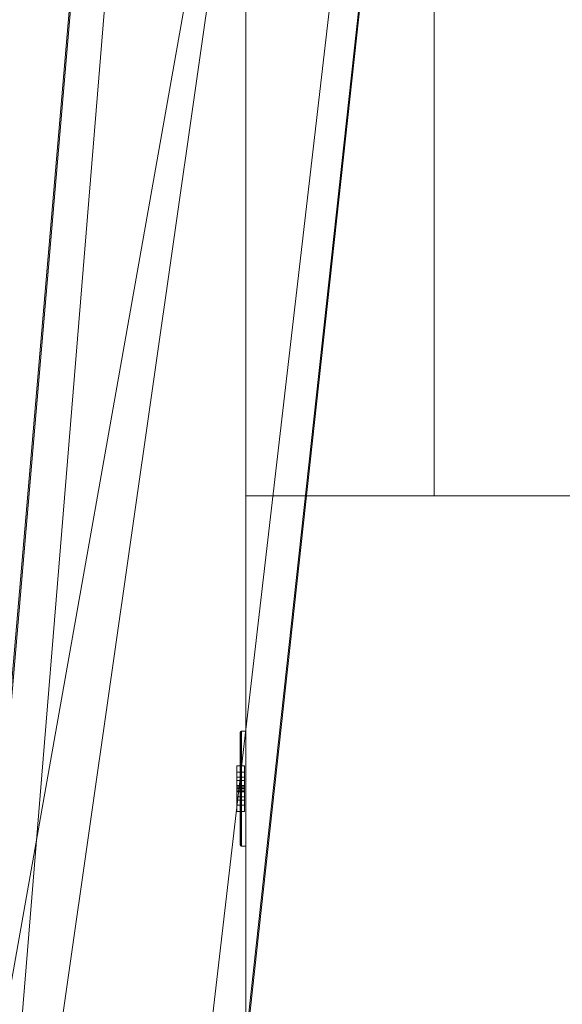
# Model space of a CAD drawing. Header units: inches. Extents: x -263 to 528, y -1 to 602.
# Tile 541 of 656: x 217 to 230, y 325 to 349. Entities that reach past the tile are written whole.
import ezdxf

# ---------------------------------------------------------------- set-up
doc = ezdxf.new("R2010")
doc.units = ezdxf.units.IN
doc.header["$MEASUREMENT"] = 0
for name, color, linetype in [('Twindo - Electrical', 7, 'Continuous'), ('Twindo - Slabs', 7, 'Continuous'), ('Twindo - Walls', 7, 'Continuous')]:
    doc.layers.add(name, color=color, linetype=linetype)

# ---------------------------------------------------------------- blocks, each defined once
blk = doc.blocks.new('Wall_E6B54613-5B14-45D9-8B45-9691F4702782', base_point=(415.5, 322.5))
at = {"layer": 'Twindo - Walls', "lineweight": 0}
mesh = blk.add_polyface(dxfattribs=at)
corners = [(222.5, 322.5, -6), (222.5, 337.5, -6), (428, 337.5, -6), (428, 322.5, -6), (222.5, 322.5, 101), (222.5, 337.5, 101), (428, 337.5, 101), (428, 322.5, 101)]
mesh.append_faces([[corners[k] for k in face] for face in [(0, 1, 2, 3), (1, 0, 4, 5), (1, 5, 6, 2), (7, 3, 2, 6), (4, 0, 3, 7), (5, 4, 7, 6)]], dxfattribs={"color": 254})
blk = doc.blocks.new('Wall_7A718CBD-8104-4AB8-81F7-16A6E2716C9D', base_point=(222.5, 322.5))
at = {"layer": 'Twindo - Walls', "lineweight": 0}
mesh = blk.add_polyface(dxfattribs=at)
corners = [(222.5, 362, -6), (227, 362, -6), (227, 337.5, -6), (222.5, 337.5, -6), (222.5, 362, 101), (227, 362, 101), (227, 337.5, 101), (222.5, 337.5, 101)]
mesh.append_faces([[corners[k] for k in face] for face in [(0, 1, 2, 3), (1, 0, 4, 5), (1, 5, 6, 2), (7, 3, 2, 6), (4, 0, 3, 7), (5, 4, 7, 6)]], dxfattribs={"color": 254})
blk = doc.blocks.new('Slab_D0BD3B49-249D-4DA8-80D4-D821BCE50D6B', base_point=(-249.5, 387))
at = {"layer": 'Twindo - Slabs', "lineweight": 0}
mesh = blk.add_polyface(dxfattribs=at)
corners = [(-192, 387), (-249.5, 387), (-249.5, 387, -6), (-192, 387, -6), (-89.75, 579.5), (-249.5, 579.5), (-192, 134.5), (-132, 134.5), (-132, 124.5), (10, 124.5), (10, 13.75), (161.5, 13.75), (161.5, 6.5), (252, 6.5), (252, 14), (415.5, 14), (415.5, 322.5), (222.5, 322.5), (222.5, 357.5), (-4, 357.5), (-4, 413), (101.5, 413), (101.5, 553.5), (-89.75, 553.5), (-249.5, 579.5, -6), (-192, 134.5, -6), (-89.75, 579.5, -6), (-89.75, 553.5, -6), (101.5, 553.5, -6), (101.5, 413, -6), (-4, 413, -6), (-4, 357.5, -6), (222.5, 357.5, -6), (222.5, 322.5, -6), (415.5, 322.5, -6), (415.5, 14, -6), (252, 14, -6), (252, 6.5, -6), (161.5, 6.5, -6), (161.5, 13.75, -6), (10, 13.75, -6), (10, 124.5, -6), (-132, 124.5, -6), (-132, 134.5, -6)]
mesh.append_faces([[corners[k] for k in face] for face in [(0, 1, 2, 3), (1, 5, 24, 2), (6, 0, 3, 25), (5, 4, 26, 24), (7, 6, 25, 43), (8, 7, 43, 42), (9, 8, 42, 41), (10, 9, 41, 40), (11, 10, 40, 39), (12, 11, 39, 38), (13, 12, 38, 37), (14, 13, 37, 36), (15, 14, 36, 35), (16, 15, 35, 34), (17, 16, 34, 33), (18, 17, 33, 32), (19, 18, 32, 31), (20, 19, 31, 30), (21, 20, 30, 29), (22, 21, 29, 28), (23, 22, 28, 27), (4, 23, 27, 26)]], dxfattribs={"color": 254})
mesh.append_faces([[corners[k] for k in face] for face in [(22, 20, 21), (16, 14, 15)]], dxfattribs={"vtx0": -1, "color": 254})
mesh.append_faces([[corners[k] for k in face] for face in [(28, 30, 27), (34, 36, 33)]], dxfattribs={"vtx0": -1, "vtx1": -1, "color": 254})
mesh.append_faces([[corners[k] for k in face] for face in [(4, 0, 7), (19, 23, 8), (19, 9, 11), (43, 3, 26), (42, 27, 31), (39, 41, 31)]], dxfattribs={"vtx0": -1, "vtx1": -1, "vtx2": -1, "color": 254})
mesh.append_faces([[corners[k] for k in face] for face in [(23, 7, 8), (19, 8, 9), (17, 11, 12), (17, 12, 13), (17, 13, 14), (3, 24, 26), (43, 26, 27), (39, 31, 32), (39, 32, 33)]], dxfattribs={"vtx0": -1, "vtx2": -1, "color": 254})
mesh.append_faces([[corners[k] for k in face] for face in [(29, 30, 28), (35, 36, 34)]], dxfattribs={"vtx1": -1, "color": 254})
mesh.append_faces([[corners[k] for k in face] for face in [(4, 5, 0), (23, 4, 7), (19, 20, 23), (22, 23, 20), (18, 19, 11), (17, 18, 11), (16, 17, 14), (42, 43, 27), (30, 31, 27), (41, 42, 31), (38, 39, 33), (37, 38, 33), (36, 37, 33)]], dxfattribs={"vtx1": -1, "vtx2": -1, "color": 254})
mesh.append_faces([[corners[k] for k in face] for face in [(5, 1, 0), (0, 6, 7), (9, 10, 11), (3, 2, 24), (43, 25, 3), (39, 40, 41)]], dxfattribs={"vtx2": -1, "color": 254})
blk = doc.blocks.new('Slab_C16FED3F-F51D-4887-95C2-45D370958F54', base_point=(-255.75, 595))
at = {"layer": 'Twindo - Slabs', "lineweight": 0}
mesh = blk.add_polyface(dxfattribs=at)
corners = [(95.5, 568, 128), (95.5, 570, 128), (-75.75, 570, 128), (-75.75, 595, 128), (-255.75, 595, 128), (-255.75, 379, 128), (-198, 379, 128), (-198, 134.5, 128), (-136, 134.5, 128), (-136, 110.5, 128), (6.5, 110.5, 128), (6.5, 6.5, 128), (315.5, 6.5, 128), (315.5, 8, 128), (378.5, 8, 128), (378.5, 6.5, 128), (523, 6.5, 128), (523, 132.25, 128), (421.5, 132.25, 128), (421.5, 333, 128), (239, 333, 128), (239, 391.501, 128), (240, 391.501, 128), (240, 457, 128), (237, 457, 128), (237, 568, 128), (201, 127.5, 128), (201, 128.125, 128), (244.5, 128.125, 128), (244.5, 127.5, 128), (244.5, 15, 128), (161.5, 15, 128), (161.5, 146.5, 128), (200.935, 146.5, 128), (200.997, 146.5, 128), (200.997, 128.5, 128), (95.5, 568, 101), (95.5, 570, 101), (-75.75, 570, 101), (-75.75, 595, 101), (-255.75, 595, 101), (-255.75, 379, 101), (-198, 379, 101), (-198, 134.5, 101), (-136, 134.5, 101), (-136, 110.5, 101), (6.5, 110.5, 101), (6.5, 6.5, 101), (315.5, 6.5, 101), (315.5, 8, 101), (378.5, 8, 101), (378.5, 6.5, 101), (523, 6.5, 101), (523, 132.25, 101), (421.5, 132.25, 101), (421.5, 333, 101), (239, 333, 101), (239, 391.501, 101), (240, 391.501, 101), (240, 457, 101), (237, 457, 101), (237, 568, 101), (201, 127.5, 120), (201, 128, 120), (201, 128.125, 120), (244.5, 128.125, 120), (244.5, 128, 120), (244.5, 127.5, 120), (244.5, 127.5, 101), (244.5, 15, 101), (161.5, 15, 101), (161.5, 146.5, 101), (200.935, 146.5, 101), (200.997, 146.5, 101), (200.997, 128.5, 114.5), (201, 127.5, 101)]
mesh.append_faces([[corners[k] for k in face] for face in [(36, 37, 1, 0), (37, 38, 2, 1), (38, 39, 3, 2), (39, 40, 4, 3), (40, 41, 5, 4), (41, 42, 6, 5), (42, 43, 7, 6), (43, 44, 8, 7), (44, 45, 9, 8), (45, 46, 10, 9), (46, 47, 11, 10), (47, 48, 12, 11), (48, 49, 13, 12), (49, 50, 14, 13), (50, 51, 15, 14), (51, 52, 16, 15), (52, 53, 17, 16), (53, 54, 18, 17), (54, 55, 19, 18), (55, 56, 20, 19), (56, 57, 21, 20), (57, 58, 22, 21), (58, 59, 23, 22), (59, 60, 24, 23), (60, 61, 25, 24), (61, 36, 0, 25), (28, 27, 64, 65), (69, 70, 31, 30), (70, 71, 32, 31), (33, 32, 71, 72), (33, 72, 73, 34), (34, 73, 74, 35), (62, 67, 66, 63), (65, 64, 63, 66), (67, 62, 75, 68), (72, 74, 73)]], dxfattribs={"color": 254})
mesh.append_faces([[corners[k] for k in face] for face in [(23, 21, 22), (27, 63, 64), (29, 66, 67), (29, 69, 30), (75, 74, 72), (52, 54, 53)]], dxfattribs={"vtx0": -1, "color": 254})
mesh.append_faces([[corners[k] for k in face] for face in [(16, 18, 15), (59, 57, 60)]], dxfattribs={"vtx0": -1, "vtx1": -1, "color": 254})
mesh.append_faces([[corners[k] for k in face] for face in [(3, 6, 8), (31, 0, 11), (0, 32, 34), (24, 34, 27), (20, 24, 27), (28, 30, 12), (20, 28, 13), (75, 26, 74), (44, 42, 39), (47, 36, 70), (75, 60, 56), (49, 68, 56)]], dxfattribs={"vtx0": -1, "vtx1": -1, "vtx2": -1, "color": 254})
mesh.append_faces([[corners[k] for k in face] for face in [(2, 8, 9), (2, 9, 10), (0, 10, 11), (20, 27, 28), (30, 11, 12), (28, 12, 13), (20, 13, 14), (18, 14, 15), (42, 40, 39), (44, 39, 38), (46, 38, 37), (46, 37, 36), (72, 36, 61), (75, 61, 60), (47, 70, 69), (49, 69, 68), (50, 56, 55), (50, 55, 54)]], dxfattribs={"vtx0": -1, "vtx2": -1, "color": 254})
mesh.append_faces([[corners[k] for k in face] for face in [(17, 18, 16), (58, 57, 59)]], dxfattribs={"vtx1": -1, "color": 254})
mesh.append_faces([[corners[k] for k in face] for face in [(3, 4, 6), (2, 3, 8), (1, 2, 10), (0, 1, 10), (31, 32, 0), (25, 0, 34), (24, 25, 34), (20, 21, 24), (23, 24, 21), (30, 31, 11), (19, 20, 14), (18, 19, 14), (45, 44, 38), (46, 45, 38), (47, 46, 36), (71, 70, 36), (72, 71, 36), (75, 72, 61), (57, 56, 60), (68, 75, 56), (48, 47, 69), (49, 48, 69), (50, 49, 56), (51, 50, 54), (52, 51, 54)]], dxfattribs={"vtx1": -1, "vtx2": -1, "color": 254})
mesh.append_faces([[corners[k] for k in face] for face in [(4, 5, 6), (6, 7, 8), (26, 35, 74), (42, 41, 40), (44, 43, 42)]], dxfattribs={"vtx2": -1, "color": 254})
mesh.append_faces([[corners[k] for k in face] for face in [(27, 26, 62, 63), (29, 28, 65, 66), (29, 67, 68, 69)]], dxfattribs={"vtx3": -1, "color": 254})
blk = doc.blocks.new('Object_9E58CEAB-2D3F-4798-8C02-D33511026FA6')
at = {"layer": 'Twindo - Electrical', "lineweight": 0}
mesh = blk.add_polyface(dxfattribs=at)
corners = [(222.362, 331.844, 11.672), (222.362, 329.156, 11.672), (222.362, 329.156, 16.328), (222.362, 331.844, 16.328), (222.362, 330.106, 12.819), (222.362, 330.894, 12.819), (222.362, 331.044, 13.291), (222.362, 330.894, 13.764), (222.362, 330.106, 13.764), (222.362, 329.956, 13.291), (222.362, 330.894, 15.181), (222.362, 330.106, 15.181), (222.362, 329.956, 14.709), (222.362, 330.106, 14.236), (222.362, 330.894, 14.236), (222.362, 331.044, 14.709), (222.363, 331.852, 11.663), (222.363, 329.148, 11.663), (222.363, 329.148, 16.337), (222.363, 331.852, 16.337), (222.466, 330.106, 12.819), (222.466, 330.894, 12.819), (222.466, 331.044, 13.291), (222.466, 330.894, 13.764), (222.466, 330.106, 13.764), (222.466, 329.956, 13.291), (222.466, 330.894, 15.181), (222.466, 330.106, 15.181), (222.466, 329.956, 14.709), (222.466, 330.106, 14.236), (222.466, 330.894, 14.236), (222.466, 331.044, 14.709), (222.372, 331.868, 11.648), (222.372, 329.132, 11.648), (222.372, 329.132, 16.352), (222.372, 331.868, 16.352), (222.388, 331.877, 11.639), (222.388, 329.123, 11.639), (222.388, 329.123, 16.361), (222.388, 331.877, 16.361), (222.397, 331.878, 11.638), (222.397, 329.122, 11.638), (222.397, 329.122, 16.362), (222.397, 331.878, 16.362), (222.5, 331.878, 11.638), (222.5, 329.122, 11.638), (222.5, 329.122, 16.362), (222.5, 331.878, 16.362)]
mesh.append_faces([[corners[k] for k in face] for face in [(1, 0, 16, 17), (2, 1, 17, 18), (3, 2, 18, 19), (0, 3, 19, 16), (4, 20, 21, 5), (5, 21, 22, 6), (6, 22, 23, 7), (7, 23, 24, 8), (8, 24, 25, 9), (9, 25, 20, 4), (11, 10, 26, 27), (12, 11, 27, 28), (13, 12, 28, 29), (14, 13, 29, 30), (15, 14, 30, 31), (10, 15, 31, 26), (17, 16, 32, 33), (18, 17, 33, 34), (19, 18, 34, 35), (16, 19, 35, 32), (33, 32, 36, 37), (34, 33, 37, 38), (35, 34, 38, 39), (32, 35, 39, 36), (37, 36, 40, 41), (38, 37, 41, 42), (39, 38, 42, 43), (36, 39, 43, 40), (41, 40, 44, 45), (42, 41, 45, 46), (43, 42, 46, 47), (40, 43, 47, 44), (46, 45, 44, 47)]], dxfattribs={"color": 7})
mesh.append_faces([[corners[k] for k in face] for face in [(22, 25, 24, 23), (28, 31, 30, 29)]], dxfattribs={"vtx0": -1, "color": 7})
mesh.append_faces([[corners[k] for k in face] for face in [(1, 4, 0), (0, 6, 3)]], dxfattribs={"vtx0": -1, "vtx1": -1, "color": 7})
mesh.append_faces([[corners[k] for k in face] for face in [(2, 13, 8), (7, 14, 3)]], dxfattribs={"vtx0": -1, "vtx1": -1, "vtx2": -1, "color": 7})
mesh.append_faces([[corners[k] for k in face] for face in [(10, 2, 3), (2, 11, 12), (2, 12, 13), (7, 13, 14), (2, 8, 9), (1, 9, 4), (0, 4, 5), (0, 5, 6)]], dxfattribs={"vtx0": -1, "vtx2": -1, "color": 7})
mesh.append_faces([[corners[k] for k in face] for face in [(10, 11, 2), (15, 10, 3), (14, 15, 3), (7, 8, 13), (6, 7, 3), (1, 2, 9)]], dxfattribs={"vtx1": -1, "vtx2": -1, "color": 7})
mesh.append_faces([[corners[k] for k in face] for face in [(22, 21, 20, 25), (28, 27, 26, 31)]], dxfattribs={"vtx3": -1, "color": 7})
mesh = blk.add_polyface(dxfattribs=at)
corners = [(222.466, 330.106, 12.819), (222.466, 329.956, 13.291), (222.283, 329.956, 13.291), (222.283, 330.106, 12.819), (222.466, 330.106, 13.764), (222.283, 330.106, 13.764), (222.466, 330.894, 13.764), (222.283, 330.894, 13.764), (222.466, 331.044, 13.291), (222.283, 331.044, 13.291), (222.466, 330.894, 12.819), (222.283, 330.894, 12.819), (222.466, 330.697, 13.291), (222.466, 330.776, 13.291), (222.283, 330.776, 13.291), (222.283, 330.697, 13.291), (222.466, 330.776, 13.528), (222.283, 330.776, 13.528), (222.466, 330.697, 13.528), (222.283, 330.697, 13.528), (222.466, 330.303, 13.291), (222.466, 330.303, 13.528), (222.283, 330.303, 13.528), (222.283, 330.303, 13.291), (222.466, 330.224, 13.528), (222.283, 330.224, 13.528), (222.466, 330.224, 13.291), (222.283, 330.224, 13.291), (222.466, 330.579, 12.898), (222.466, 330.579, 12.976), (222.283, 330.579, 12.976), (222.283, 330.579, 12.898), (222.466, 330.568, 13.016), (222.283, 330.568, 13.016), (222.466, 330.539, 13.045), (222.283, 330.539, 13.045), (222.466, 330.5, 13.055), (222.283, 330.5, 13.055), (222.466, 330.461, 13.045), (222.283, 330.461, 13.045), (222.466, 330.432, 13.016), (222.283, 330.432, 13.016), (222.466, 330.421, 12.976), (222.283, 330.421, 12.976), (222.466, 330.421, 12.898), (222.283, 330.421, 12.898)]
mesh.append_faces([[corners[k] for k in face] for face in [(0, 1, 2, 3), (1, 4, 5, 2), (4, 6, 7, 5), (6, 8, 9, 7), (8, 10, 11, 9), (10, 0, 3, 11), (12, 13, 14, 15), (13, 16, 17, 14), (16, 18, 19, 17), (18, 12, 15, 19), (20, 21, 22, 23), (21, 24, 25, 22), (24, 26, 27, 25), (26, 20, 23, 27), (28, 29, 30, 31), (29, 32, 33, 30), (32, 34, 35, 33), (34, 36, 37, 35), (36, 38, 39, 37), (38, 40, 41, 39), (40, 42, 43, 41), (42, 44, 45, 43), (44, 28, 31, 45)]], dxfattribs={"color": 7})
mesh.append_faces([[corners[k] for k in face] for face in [(10, 28, 0), (0, 44, 1), (3, 45, 11), (11, 31, 9)]], dxfattribs={"vtx0": -1, "vtx1": -1, "color": 7})
mesh.append_faces([[corners[k] for k in face] for face in [(24, 18, 4), (8, 1, 36), (17, 22, 7), (2, 9, 37)]], dxfattribs={"vtx0": -1, "vtx1": -1, "vtx2": -1, "color": 7})
mesh.append_faces([[corners[k] for k in face] for face in [(18, 6, 4), (8, 16, 13), (12, 21, 20), (26, 4, 1), (8, 36, 34), (8, 34, 32), (8, 32, 29), (8, 29, 28), (0, 28, 44), (22, 5, 7), (2, 25, 27), (23, 19, 15), (14, 7, 9), (2, 37, 39), (2, 39, 41), (2, 41, 43), (2, 43, 45), (11, 45, 31)]], dxfattribs={"vtx0": -1, "vtx2": -1, "color": 7})
mesh.append_faces([[corners[k] for k in face] for face in [(18, 16, 6), (8, 6, 16), (12, 18, 21), (26, 24, 4), (38, 36, 1), (40, 38, 1), (42, 40, 1), (44, 42, 1), (10, 8, 28), (22, 25, 5), (2, 5, 25), (23, 22, 19), (14, 17, 7), (35, 37, 9), (33, 35, 9), (30, 33, 9), (31, 30, 9), (3, 2, 45)]], dxfattribs={"vtx1": -1, "vtx2": -1, "color": 7})
mesh = blk.add_polyface(dxfattribs=at)
corners = [(222.466, 330.106, 14.236), (222.466, 329.956, 14.709), (222.283, 329.956, 14.709), (222.283, 330.106, 14.236), (222.466, 330.106, 15.181), (222.283, 330.106, 15.181), (222.466, 330.894, 15.181), (222.283, 330.894, 15.181), (222.466, 331.044, 14.709), (222.283, 331.044, 14.709), (222.466, 330.894, 14.236), (222.283, 330.894, 14.236), (222.466, 330.697, 14.709), (222.466, 330.776, 14.709), (222.283, 330.776, 14.709), (222.283, 330.697, 14.709), (222.466, 330.776, 14.945), (222.283, 330.776, 14.945), (222.466, 330.697, 14.945), (222.283, 330.697, 14.945), (222.466, 330.303, 14.709), (222.466, 330.303, 14.945), (222.283, 330.303, 14.945), (222.283, 330.303, 14.709), (222.466, 330.224, 14.945), (222.283, 330.224, 14.945), (222.466, 330.224, 14.709), (222.283, 330.224, 14.709), (222.466, 330.579, 14.315), (222.466, 330.579, 14.394), (222.283, 330.579, 14.394), (222.283, 330.579, 14.315), (222.466, 330.568, 14.433), (222.283, 330.568, 14.433), (222.466, 330.539, 14.462), (222.283, 330.539, 14.462), (222.466, 330.5, 14.472), (222.283, 330.5, 14.472), (222.466, 330.461, 14.462), (222.283, 330.461, 14.462), (222.466, 330.432, 14.433), (222.283, 330.432, 14.433), (222.466, 330.421, 14.394), (222.283, 330.421, 14.394), (222.466, 330.421, 14.315), (222.283, 330.421, 14.315)]
mesh.append_faces([[corners[k] for k in face] for face in [(0, 1, 2, 3), (1, 4, 5, 2), (4, 6, 7, 5), (6, 8, 9, 7), (8, 10, 11, 9), (10, 0, 3, 11), (12, 13, 14, 15), (13, 16, 17, 14), (16, 18, 19, 17), (18, 12, 15, 19), (20, 21, 22, 23), (21, 24, 25, 22), (24, 26, 27, 25), (26, 20, 23, 27), (28, 29, 30, 31), (29, 32, 33, 30), (32, 34, 35, 33), (34, 36, 37, 35), (36, 38, 39, 37), (38, 40, 41, 39), (40, 42, 43, 41), (42, 44, 45, 43), (44, 28, 31, 45)]], dxfattribs={"color": 7})
mesh.append_faces([[corners[k] for k in face] for face in [(10, 28, 0), (0, 44, 1), (3, 45, 11), (11, 31, 9)]], dxfattribs={"vtx0": -1, "vtx1": -1, "color": 7})
mesh.append_faces([[corners[k] for k in face] for face in [(24, 18, 4), (8, 1, 36), (17, 22, 7), (2, 9, 37)]], dxfattribs={"vtx0": -1, "vtx1": -1, "vtx2": -1, "color": 7})
mesh.append_faces([[corners[k] for k in face] for face in [(18, 6, 4), (8, 16, 13), (12, 21, 20), (26, 4, 1), (8, 36, 34), (8, 34, 32), (8, 32, 29), (8, 29, 28), (0, 28, 44), (22, 5, 7), (2, 25, 27), (23, 19, 15), (14, 7, 9), (2, 37, 39), (2, 39, 41), (2, 41, 43), (2, 43, 45), (11, 45, 31)]], dxfattribs={"vtx0": -1, "vtx2": -1, "color": 7})
mesh.append_faces([[corners[k] for k in face] for face in [(18, 16, 6), (8, 6, 16), (12, 18, 21), (26, 24, 4), (38, 36, 1), (40, 38, 1), (42, 40, 1), (44, 42, 1), (10, 8, 28), (22, 25, 5), (2, 5, 25), (23, 22, 19), (14, 17, 7), (35, 37, 9), (33, 35, 9), (30, 33, 9), (31, 30, 9), (3, 2, 45)]], dxfattribs={"vtx1": -1, "vtx2": -1, "color": 7})
blk = doc.blocks.new('Slab_A3746481-2909-4108-A365-6002FE2AB3C6', base_point=(95.5, 568))
at = {"layer": 'Twindo - Slabs', "lineweight": 0}
mesh = blk.add_polyface(dxfattribs=at)
corners = [(95.5, 568, 254), (95.5, 568, 248), (95.5, 395.501, 248), (95.5, 395.501, 254), (237, 568, 254), (237, 568, 248), (237, 457, 248), (240, 457, 248), (240, 391.501, 248), (239, 391.501, 248), (239, 192.5, 248), (421.5, 192.5, 248), (421.5, 132.25, 248), (523, 132.25, 248), (523, 6.5, 248), (378.5, 6.5, 248), (378.5, 8, 248), (315.5, 8, 248), (315.5, 6.5, 248), (150.5, 6.5, 248), (150.5, 197, 248), (155, 197, 248), (155, 397.501, 248), (113, 397.501, 248), (113, 395.501, 248), (201, 383.001, 248), (170, 383.001, 248), (170, 205.5, 248), (201, 205.5, 248), (378.6, 174.5, 248), (261.6, 174.5, 248), (261.6, 108.5, 248), (342.106, 108.5, 248), (378.6, 144.994, 248), (113, 395.501, 254), (113, 397.501, 254), (155, 397.501, 254), (155, 197, 254), (150.5, 197, 254), (150.5, 6.5, 254), (315.5, 6.5, 254), (315.5, 8, 254), (378.5, 8, 254), (378.5, 6.5, 254), (523, 6.5, 254), (523, 132.25, 254), (421.5, 132.25, 254), (421.5, 192.5, 254), (239, 192.5, 254), (239, 391.501, 254), (240, 391.501, 254), (240, 457, 254), (237, 457, 254), (170, 205.5, 254), (170, 383.001, 254), (201, 383.001, 254), (201, 205.5, 254), (261.6, 108.5, 254), (261.6, 174.5, 254), (378.6, 174.5, 254), (378.6, 144.994, 254), (342.106, 108.5, 254)]
mesh.append_faces([[corners[k] for k in face] for face in [(0, 1, 2, 3), (4, 5, 1, 0), (3, 2, 24, 34), (52, 6, 5, 4), (51, 7, 6, 52), (50, 8, 7, 51), (49, 9, 8, 50), (48, 10, 9, 49), (47, 11, 10, 48), (46, 12, 11, 47), (45, 13, 12, 46), (44, 14, 13, 45), (43, 15, 14, 44), (42, 16, 15, 43), (41, 17, 16, 42), (40, 18, 17, 41), (39, 19, 18, 40), (38, 20, 19, 39), (37, 21, 20, 38), (36, 22, 21, 37), (35, 23, 22, 36), (34, 24, 23, 35), (54, 26, 25, 55), (53, 27, 26, 54), (56, 28, 27, 53), (55, 25, 28, 56), (58, 30, 29, 59), (57, 31, 30, 58), (61, 32, 31, 57), (60, 33, 32, 61), (59, 29, 33, 60)]], dxfattribs={"color": 254})
mesh.append_faces([[corners[k] for k in face] for face in [(14, 12, 13), (51, 49, 50)]], dxfattribs={"vtx0": -1, "color": 254})
mesh.append_faces([[corners[k] for k in face] for face in [(7, 9, 6), (44, 46, 43)]], dxfattribs={"vtx0": -1, "vtx1": -1, "color": 254})
mesh.append_faces([[corners[k] for k in face] for face in [(19, 21, 27), (26, 22, 1), (28, 6, 10), (19, 28, 10), (19, 10, 31), (15, 33, 12), (0, 36, 54), (53, 37, 39), (48, 52, 56), (48, 56, 39), (57, 48, 39), (46, 60, 43)]], dxfattribs={"vtx0": -1, "vtx1": -1, "vtx2": -1, "color": 254})
mesh.append_faces([[corners[k] for k in face] for face in [(23, 2, 1), (26, 21, 22), (19, 27, 28), (25, 1, 5), (28, 5, 6), (17, 31, 32), (16, 32, 33), (29, 10, 11), (33, 11, 12), (0, 34, 35), (0, 35, 36), (53, 36, 37), (0, 54, 55), (52, 55, 56), (57, 39, 40), (57, 40, 41), (61, 41, 42), (48, 58, 59), (60, 42, 43), (46, 59, 60)]], dxfattribs={"vtx0": -1, "vtx2": -1, "color": 254})
mesh.append_faces([[corners[k] for k in face] for face in [(8, 9, 7), (45, 46, 44)]], dxfattribs={"vtx1": -1, "color": 254})
mesh.append_faces([[corners[k] for k in face] for face in [(22, 23, 1), (26, 27, 21), (25, 26, 1), (28, 25, 5), (9, 10, 6), (30, 31, 10), (18, 19, 31), (17, 18, 31), (16, 17, 32), (15, 16, 33), (29, 30, 10), (33, 29, 11), (14, 15, 12), (53, 54, 36), (56, 53, 39), (4, 0, 55), (52, 4, 55), (48, 49, 52), (51, 52, 49), (57, 58, 48), (61, 57, 41), (60, 61, 42), (47, 48, 59), (46, 47, 59)]], dxfattribs={"vtx1": -1, "vtx2": -1, "color": 254})
mesh.append_faces([[corners[k] for k in face] for face in [(23, 24, 2), (19, 20, 21), (0, 3, 34), (37, 38, 39)]], dxfattribs={"vtx2": -1, "color": 254})

msp = doc.modelspace()

# ---------------------------------------------------------------- block references
at = {"layer": 'Twindo - Electrical', "color": 36, "linetype": 'Continuous', "lineweight": 18, "true_color": 0x783c00}
msp.add_blockref('Object_9E58CEAB-2D3F-4798-8C02-D33511026FA6', (0, 0), dxfattribs=at)
at = {"layer": 'Twindo - Slabs', "color": 251, "linetype": 'Continuous', "lineweight": 18, "true_color": 0x4a4a4a}
for name, p in [('Slab_C16FED3F-F51D-4887-95C2-45D370958F54', (-255.75, 595)), ('Slab_D0BD3B49-249D-4DA8-80D4-D821BCE50D6B', (-249.5, 387)), ('Slab_A3746481-2909-4108-A365-6002FE2AB3C6', (95.5, 568))]:
    msp.add_blockref(name, p, dxfattribs=at)
at = {"layer": 'Twindo - Walls', "color": 7, "lineweight": 35}
for name, p in [('Wall_7A718CBD-8104-4AB8-81F7-16A6E2716C9D', (222.5, 322.5)), ('Wall_E6B54613-5B14-45D9-8B45-9691F4702782', (415.5, 322.5))]:
    msp.add_blockref(name, p, dxfattribs=at)

doc.saveas('drawing.dxf')
